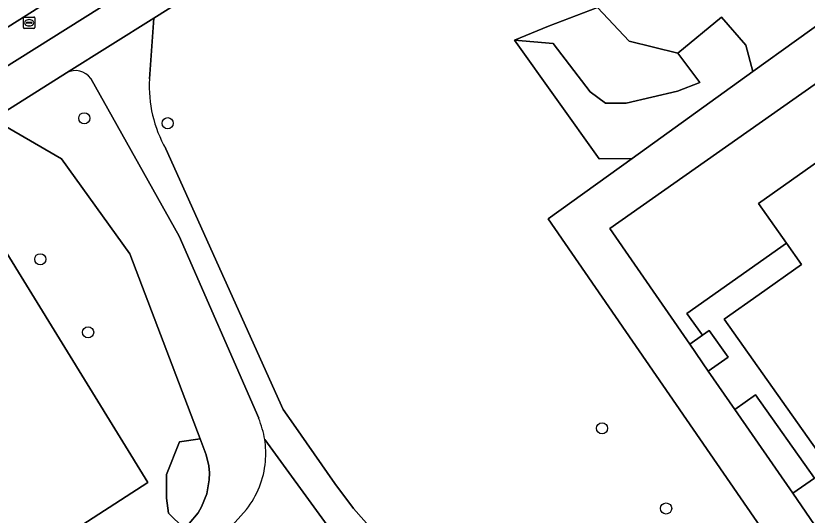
# Model space of a CAD drawing. Extents: x 159352 to 160617, y 385888 to 387323.
# Drawn here: x 159907 to 159976.3, y 387157.1 to 387200.8 of the extents above; entities that cross this region are included whole.
import ezdxf

# ---------------------------------------------------------------- set-up
doc = ezdxf.new("R2010")
doc.units = 0
for name, color, linetype in [('IMGEO_Berm_open', 7, 'Continuous'), ('IMGEO_Boom', 7, 'Continuous'), ('IMGEO_Erf', 7, 'Continuous'), ('IMGEO_Fietspad_open', 7, 'Continuous'), ('IMGEO_Groenvoorziening', 7, 'Continuous'), ('IMGEO_Pand', 7, 'Continuous'), ('IMGEO_Rioolput', 7, 'Continuous'), ('IMGEO_Voetpad_halfverhard', 7, 'Continuous'), ('IMGEO_Voetpad_open', 7, 'Continuous')]:
    doc.layers.add(name, color=color, linetype=linetype)

msp = doc.modelspace()

# ---------------------------------------------------------------- linework, layer by layer
at = {"layer": 'IMGEO_Berm_open'}
msp.add_lwpolyline([(159891.743, 387190.614), (159909.049, 387201.528)], dxfattribs=at)
at = {"layer": 'IMGEO_Boom'}
for centre in [(159913.031, 387191.823), (159920.329, 387191.391), (159909.182, 387179.476), (159913.369, 387173.081), (159958.324, 387164.675), (159963.926, 387157.652)]:
    msp.add_circle(centre, 0.489, dxfattribs=at)
at = {"layer": 'IMGEO_Erf'}
msp.add_lwpolyline([(159900.692, 387189.024), (159895.03, 387185.471), (159889.909, 387182.253), (159887.857, 387180.964), (159860.558, 387163.808), (159855.462, 387160.531), (159847.739, 387155.709), (159864.819, 387128.596), (159866.356, 387126.157), (159918.593, 387159.929)], close=True, dxfattribs=at)
at = {"layer": 'IMGEO_Fietspad_open'}
msp.add_lwpolyline([(159918.587, 387204.152), (159917.088, 387206.568), (159916.494, 387206.196), (159914.043, 387204.659), (159912.753, 387203.85), (159909.049, 387201.528), (159891.743, 387190.614), (159893.193, 387188.191)], close=True, dxfattribs=at)
at = {"layer": 'IMGEO_Groenvoorziening'}
for points in [[(159966.528, 387230.429), (159942.094, 387215.053), (159920.372, 387201.373), (159919.117, 387200.586), (159918.729, 387195.262)], [(159953.617, 387183.01), (159960.951, 387188.293), (159958.056, 387188.278), (159950.665, 387198.647), (159953.652, 387199.883), (159957.936, 387201.53), (159960.704, 387198.561), (159964.946, 387197.529), (159968.78, 387200.672), (159970.899, 387198.231), (159971.517, 387195.905), (159986.796, 387206.912), (159974.946, 387223.746), (159973.518, 387225.775), (159970.71, 387229.769)], [(159911.48, 387195.794), (159905.026, 387191.744), (159911.04, 387188.259), (159917.026, 387179.943), (159923.163, 387163.748), (159923.69, 387162.357), (159923.918, 387161.377), (159923.973, 387160.765), (159923.964, 387160.15), (159923.755, 387158.939), (159923.298, 387157.799), (159922.983, 387157.271), (159922.196, 387156.328), (159921.734, 387155.924), (159916.33, 387152.242), (159916.34, 387153.434), (159914.263, 387153.261), (159909.765, 387150.404), (159907.948, 387149.105), (159905.266, 387147.72)], [(159928.286, 387165.556), (159921.337, 387181.502), (159913.602, 387195.293)], [(159905.266, 387147.72), (159907.948, 387149.105), (159909.765, 387150.404), (159914.263, 387153.261), (159916.34, 387153.434), (159916.33, 387152.242), (159921.734, 387155.924), (159920.406, 387157.243), (159920.233, 387158.542), (159920.233, 387160.62), (159921.357, 387163.477), (159923.163, 387163.748), (159917.026, 387179.943), (159911.04, 387188.259), (159905.026, 387191.744)], [(159920.163, 387189.143), (159930.43, 387166.328), (159931.322, 387165.048), (159934.956, 387159.835), (159936.575, 387157.651), (159938.383, 387155.621), (159940.197, 387153.906), (159977.187, 387118.212), (159980.577, 387114.47), (159994.323, 387123.91), (159953.617, 387183.01)], [(159900.692, 387189.024), (159918.593, 387159.929), (159866.356, 387126.157)], [(159925.484, 387155.614), (159927.214, 387157.563)]]:
    msp.add_lwpolyline(points, dxfattribs=at)
for points in [[(159977.278, 387155.68), (159975.003, 387158.979), (159969.932, 387166.334), (159967.619, 387169.69), (159965.991, 387172.05), (159959.016, 387182.167), (159984.331, 387199.996), (159989.934, 387192.083), (159994.837, 387195.49), (159986.796, 387206.912), (159971.517, 387195.905), (159960.951, 387188.293), (159953.617, 387183.01), (159994.323, 387123.91), (159980.577, 387114.47), (159983.274, 387111.493), (159987.094, 387114.173), (159999.765, 387123.064), (159993.933, 387131.523)], [(159964.946, 387197.529), (159960.704, 387198.561), (159957.936, 387201.53), (159953.652, 387199.883), (159950.665, 387198.647), (159954.035, 387198.379), (159957.277, 387194.135), (159958.635, 387193.153), (159960.44, 387193.156), (159964.931, 387194.209), (159966.865, 387194.942)], [(159971.517, 387195.905), (159970.899, 387198.231), (159968.78, 387200.672), (159964.946, 387197.529), (159966.865, 387194.942), (159964.931, 387194.209), (159960.44, 387193.156), (159958.635, 387193.153), (159957.277, 387194.135), (159954.035, 387198.379), (159950.665, 387198.647), (159958.056, 387188.278), (159960.951, 387188.293)], [(159989.811, 387191.997), (159989.934, 387192.083), (159984.331, 387199.996), (159959.016, 387182.167), (159965.991, 387172.05), (159967.119, 387172.827), (159965.741, 387174.721), (159974.455, 387180.884), (159971.998, 387184.358), (159980.158, 387190.13), (159984.24, 387193.017), (159996.05, 387176.319), (159999.27, 387178.597)], [(159967.119, 387172.827), (159965.991, 387172.05), (159967.619, 387169.69), (159969.346, 387170.911), (159967.705, 387173.231)], [(159969.932, 387166.334), (159975.003, 387158.979), (159976.897, 387160.319), (159971.755, 387167.59)], [(159921.734, 387155.924), (159922.196, 387156.328), (159922.983, 387157.271), (159923.298, 387157.799), (159923.755, 387158.939), (159923.964, 387160.15), (159923.973, 387160.765), (159923.918, 387161.377), (159923.69, 387162.357), (159923.163, 387163.748), (159921.357, 387163.477), (159920.233, 387160.62), (159920.233, 387158.542), (159920.406, 387157.243)]]:
    msp.add_lwpolyline(points, close=True, dxfattribs=at)
for centre, radius, start, end in [((159912.263, 387194.366), 1.629, 34.69953, 118.73216), ((159929.814, 387194.632), 11.103, 176.74898, 209.62975), ((159920.906, 387162.453), 8.005, 8.91594, 22.80409), ((159920.942, 387162.465), 7.969, 354.91675, 8.87197), ((159920.973, 387162.468), 7.938, 321.83705, 354.87595)]:
    msp.add_arc(centre, radius, start, end, dxfattribs=at)
at = {"layer": 'IMGEO_Pand'}
msp.add_lwpolyline([(159980.158, 387190.13), (159971.998, 387184.358), (159974.455, 387180.884), (159975.776, 387179.016), (159972.062, 387176.389), (159968.994, 387174.219), (159980.481, 387157.978)], dxfattribs=at)
at = {"layer": 'IMGEO_Rioolput'}
for p, q in [((159907.705, 387199.758), (159907.705, 387200.61)), ((159907.78, 387200.684), (159908.632, 387200.684)), ((159907.964, 387200.178), (159907.964, 387200.19)), ((159908.007, 387200.227), (159908.405, 387200.227)), ((159908.193, 387200.464), (159908.218, 387200.464)), ((159908.448, 387200.19), (159908.448, 387200.178)), ((159908.706, 387200.61), (159908.706, 387199.758)), ((159908.632, 387199.684), (159907.78, 387199.684)), ((159908.402, 387200.141), (159908.004, 387200.141)), ((159908.216, 387199.904), (159908.191, 387199.904))]:
    msp.add_line(p, q, dxfattribs=at)
for points in [[(159907.705, 387199.758), (159907.705, 387200.61)], [(159907.78, 387200.684), (159908.632, 387200.684)], [(159908.706, 387200.61), (159908.706, 387199.758)], [(159908.632, 387199.684), (159907.78, 387199.684)]]:
    msp.add_lwpolyline(points, dxfattribs=at)
for centre, radius, start, end in [((159907.782, 387200.608), 0.0765, 91.55205, 178.44795), ((159907.782, 387200.608), 0.0765, 91.55205, 178.44795), ((159908.004, 387200.187), 0.0403, 85.87752, 175.75265), ((159908.001, 387200.177), 0.0366, 178.93798, 274.71019), ((159908.405, 387200.184), 0.043, 264.86636, 352.45326), ((159908.409, 387200.189), 0.0386, 1.73085, 96.63898), ((159908.63, 387200.608), 0.0765, 1.55205, 88.44795), ((159908.63, 387200.608), 0.0765, 1.55205, 88.44795), ((159907.782, 387199.76), 0.0765, 181.55205, 268.44795), ((159907.782, 387199.76), 0.0765, 181.55205, 268.44795), ((159908.63, 387199.76), 0.0765, 271.55205, 358.44795), ((159908.63, 387199.76), 0.0765, 271.55205, 358.44795)]:
    msp.add_arc(centre, radius, start, end, dxfattribs=at)
for centre, major_axis, ratio, start_param, end_param in [((159908.192, 387200.184), (-0.387, 0.002), 0.722429, 4.712389, 7.853982), ((159908.217, 387200.184), (-0.39, 0.002), 0.717154, 1.570796, 4.712389)]:
    msp.add_ellipse(centre, major_axis=major_axis, ratio=ratio, start_param=start_param, end_param=end_param, dxfattribs=at)
at = {"layer": 'IMGEO_Voetpad_halfverhard'}
for points in [[(159918.729, 387195.262), (159919.117, 387200.586), (159911.48, 387195.794)], [(159913.602, 387195.293), (159921.337, 387181.502), (159928.286, 387165.556)], [(159931.322, 387165.048), (159930.43, 387166.328), (159920.163, 387189.143)], [(159928.815, 387163.694), (159934.267, 387156.182), (159934.85, 387155.7), (159935.107, 387155.465), (159935.5, 387155.085), (159935.882, 387154.7), (159936.259, 387154.31), (159947.317, 387143.975), (159953.232, 387138.619), (159973.448, 387119.325), (159981.427, 387110.528), (159988.315, 387101.873), (159995.482, 387091.461), (159997.18, 387092.656), (159988.637, 387104.873), (159983.274, 387111.493), (159980.577, 387114.47), (159977.187, 387118.212), (159940.197, 387153.906), (159938.383, 387155.621), (159936.575, 387157.651), (159934.956, 387159.835), (159931.322, 387165.048)], [(159934.267, 387156.182), (159928.815, 387163.694)], [(159927.214, 387157.563), (159925.484, 387155.614), (159903.528, 387130.092), (159901.497, 387127.117), (159893.978, 387113.649), (159874.513, 387077.069)]]:
    msp.add_lwpolyline(points, dxfattribs=at)
for centre, radius, start, end in [((159912.263, 387194.366), 1.629, 34.69953, 118.73216), ((159929.814, 387194.632), 11.103, 176.74898, 209.62975), ((159920.906, 387162.453), 8.005, 8.91594, 22.80409), ((159920.942, 387162.465), 7.969, 354.91675, 8.87197), ((159920.973, 387162.468), 7.938, 321.83705, 354.87595)]:
    msp.add_arc(centre, radius, start, end, dxfattribs=at)
at = {"layer": 'IMGEO_Voetpad_open'}
for points in [[(159964.76, 387233.092), (159961.351, 387230.989), (159940.415, 387217.876), (159918.587, 387204.152), (159893.193, 387188.191), (159858.735, 387166.589), (159860.558, 387163.808), (159887.857, 387180.964), (159889.909, 387182.253), (159895.03, 387185.471), (159900.692, 387189.024), (159905.026, 387191.744), (159911.48, 387195.794), (159919.117, 387200.586), (159920.372, 387201.373), (159942.094, 387215.053), (159966.528, 387230.429), (159966.544, 387230.511), (159971.809, 387233.122)], [(159980.481, 387157.978), (159968.994, 387174.219), (159972.062, 387176.389), (159975.776, 387179.016), (159974.455, 387180.884), (159965.741, 387174.721), (159967.119, 387172.827), (159967.705, 387173.231), (159969.346, 387170.911), (159967.619, 387169.69), (159969.932, 387166.334), (159971.755, 387167.59), (159976.897, 387160.319), (159975.003, 387158.979), (159977.278, 387155.68)]]:
    msp.add_lwpolyline(points, dxfattribs=at)

doc.saveas('drawing.dxf')
